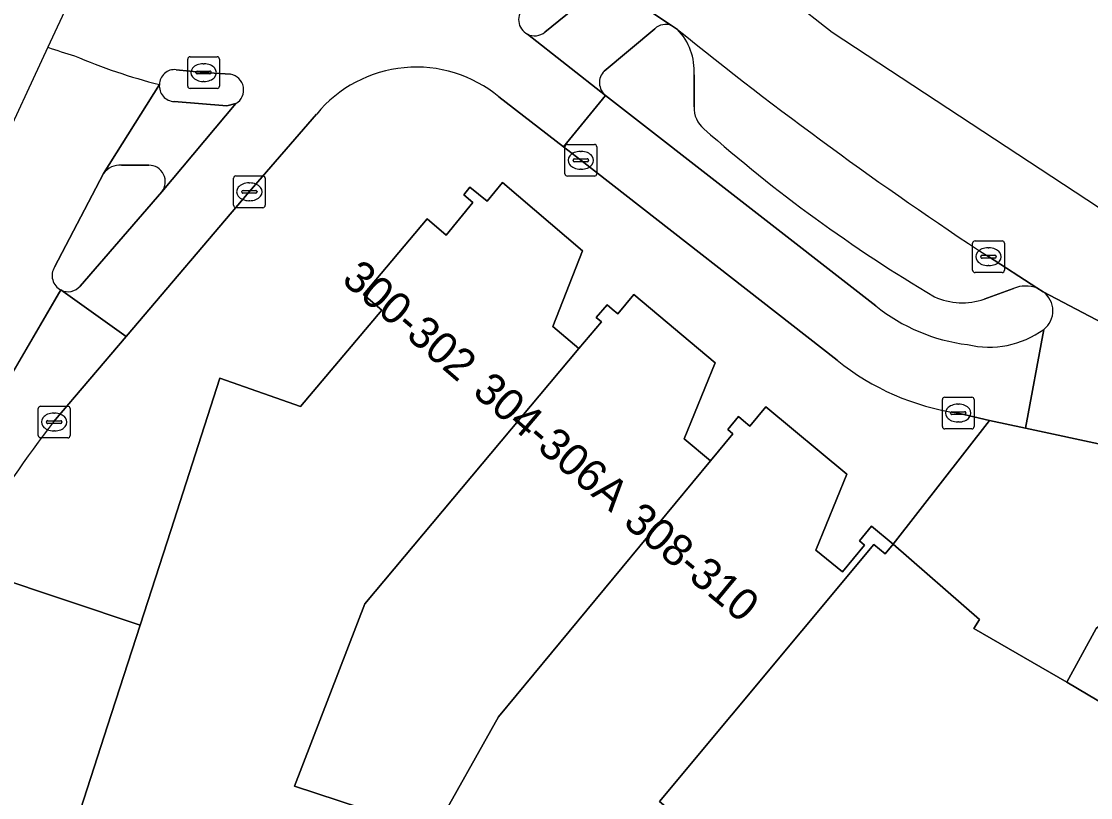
# Model space of a CAD drawing. Extents: x 163147 to 163550, y 380933 to 381639.
# Drawn here: x 163258.58 to 163292.27, y 381600.32 to 381624.77 of the extents above; entities that cross this region are included whole.
import ezdxf

# ---------------------------------------------------------------- set-up
doc = ezdxf.new("R2010")
doc.units = 0
for name, color, linetype in [('IMGEO_Erf', 7, 'Continuous'), ('IMGEO_Fietspad_gesloten', 7, 'Continuous'), ('IMGEO_Kolk', 7, 'Continuous'), ('IMGEO_Muur', 7, 'Continuous'), ('IMGEO_Pand', 7, 'Continuous'), ('IMGEO_Pand_nummerreeks', 7, 'Continuous'), ('IMGEO_Parkeervlak_open', 7, 'Continuous'), ('IMGEO_Rijbaan_lokaal_gesloten', 7, 'Continuous'), ('IMGEO_Verkeerseiland_open', 7, 'Continuous'), ('IMGEO_Voetpad_open', 7, 'Continuous')]:
    doc.layers.add(name, color=color, linetype=linetype)

msp = doc.modelspace()

# ---------------------------------------------------------------- linework, layer by layer
at = {"layer": 'IMGEO_Erf'}
msp.add_lwpolyline([(163297.645, 381600.322), (163291.519, 381603.953), (163288.586, 381605.644), (163288.771, 381605.927), (163286.053, 381608.305), (163285.797, 381607.998), (163285.439, 381608.296), (163278.684, 381600.193), (163282.792, 381596.768), (163279.804, 381592.118), (163272.09, 381594.672), (163268.035, 381596.014), (163260.111, 381598.637), (163260.077, 381598.542), (163259.878, 381598.61), (163259.425, 381597.215), (163258.011, 381597.702), (163231.091, 381517.353), (163230.707, 381515.914), (163237.033, 381513.798)], dxfattribs=at)
at = {"layer": 'IMGEO_Fietspad_gesloten'}
for points in [[(163260.69, 381626.691), (163259.417, 381623.955)], [(163273.629, 381622.391), (163275.661, 381620.818), (163276.988, 381622.437), (163274.526, 381624.37)], [(163263.46, 381623.249), (163264.32, 381623.159), (163265.168, 381623.108)], [(163276.988, 381622.437), (163275.661, 381620.818), (163276.206, 381620.396), (163284.283, 381614.099)], [(163285.499, 381615.812), (163276.988, 381622.437)], [(163265.342, 381622.18), (163263.003, 381619.405), (163260.436, 381616.435)], [(163259.826, 381616.311), (163261.884, 381614.845), (163265.76, 381619.404), (163267.885, 381621.851)], [(163259.597, 381612.156), (163261.884, 381614.845), (163259.826, 381616.311), (163255.545, 381608.986), (163253.519, 381605.619), (163248.986, 381592.289), (163241.568, 381568.239), (163223.711, 381513.764)], [(163288.095, 381612.435), (163289.086, 381612.203), (163290.214, 381611.961), (163290.795, 381615.068)]]:
    msp.add_lwpolyline(points, dxfattribs=at)
for centre, radius, start, end in [((163274.756, 381624.821), 0.507, 128.4599, 242.988), ((163265.143, 381640.647), 17.647, 251.0668, 253.9239), ((163267.13, 381639.562), 17.297, 246.5816, 255.9453), ((163271.026, 381619.26), 4.071, 50.2561, 140.4852), ((163263.407, 381622.775), 0.477, 83.6566, 178.9902), ((163265.08, 381622.611), 0.505, 301.2736, 79.9658), ((163260.053, 381616.758), 0.502, 243.1319, 319.849), ((163289.086, 381620.269), 5.721, 231.1739, 262.9761), ((163289.072, 381617.45), 2.94, 256.5149, 305.8853), ((163289.194, 381620.151), 7.794, 230.9425, 261.8934), ((163285.337, 381592.085), 32.64, 142.0545, 149.5699)]:
    msp.add_arc(centre, radius, start, end, dxfattribs=at)
at = {"layer": 'IMGEO_Kolk'}
for p, q in [((163263.898, 381623.658), (163264.75, 381623.658)), ((163263.823, 381622.732), (163263.823, 381623.584)), ((163264.311, 381623.438), (163264.336, 381623.438)), ((163264.824, 381623.584), (163264.824, 381622.732)), ((163264.082, 381623.152), (163264.082, 381623.164)), ((163264.52, 381623.115), (163264.122, 381623.115)), ((163264.125, 381623.201), (163264.523, 381623.201)), ((163264.566, 381623.164), (163264.566, 381623.152)), ((163264.75, 381622.658), (163263.898, 381622.658)), ((163264.334, 381622.878), (163264.309, 381622.878)), ((163275.708, 381619.969), (163275.708, 381620.821)), ((163275.783, 381620.895), (163276.635, 381620.895)), ((163276.196, 381620.675), (163276.221, 381620.675)), ((163276.709, 381620.821), (163276.709, 381619.969)), ((163275.967, 381620.389), (163275.967, 381620.401)), ((163276.405, 381620.352), (163276.007, 381620.352)), ((163276.01, 381620.438), (163276.408, 381620.438)), ((163276.451, 381620.401), (163276.451, 381620.389)), ((163265.339, 381619.903), (163266.191, 381619.903)), ((163276.219, 381620.115), (163276.194, 381620.115)), ((163265.264, 381618.977), (163265.264, 381619.829)), ((163265.752, 381619.683), (163265.777, 381619.683)), ((163266.265, 381619.829), (163266.265, 381618.977)), ((163276.635, 381619.895), (163275.783, 381619.895)), ((163265.523, 381619.397), (163265.523, 381619.409)), ((163265.961, 381619.36), (163265.563, 381619.36)), ((163265.566, 381619.446), (163265.964, 381619.446)), ((163266.007, 381619.409), (163266.007, 381619.397)), ((163266.191, 381618.903), (163265.339, 381618.903)), ((163265.775, 381619.123), (163265.75, 381619.123)), ((163288.552, 381616.933), (163288.552, 381617.785)), ((163288.627, 381617.859), (163289.479, 381617.859)), ((163289.04, 381617.639), (163289.065, 381617.639)), ((163289.553, 381617.785), (163289.553, 381616.933)), ((163288.811, 381617.353), (163288.811, 381617.365)), ((163289.249, 381617.316), (163288.851, 381617.316)), ((163288.854, 381617.402), (163289.252, 381617.402)), ((163289.295, 381617.365), (163289.295, 381617.353)), ((163289.063, 381617.079), (163289.038, 381617.079)), ((163289.479, 381616.859), (163288.627, 381616.859)), ((163287.598, 381612.007), (163287.598, 381612.859)), ((163287.673, 381612.933), (163288.525, 381612.933)), ((163288.599, 381612.859), (163288.599, 381612.007)), ((163259.114, 381611.725), (163259.114, 381612.577)), ((163259.189, 381612.651), (163260.041, 381612.651)), ((163260.115, 381612.577), (163260.115, 381611.725)), ((163288.086, 381612.713), (163288.111, 381612.713)), ((163259.373, 381612.145), (163259.373, 381612.157)), ((163259.416, 381612.194), (163259.814, 381612.194)), ((163259.602, 381612.431), (163259.627, 381612.431)), ((163259.857, 381612.157), (163259.857, 381612.145)), ((163287.857, 381612.427), (163287.857, 381612.439)), ((163288.295, 381612.39), (163287.897, 381612.39)), ((163287.9, 381612.476), (163288.298, 381612.476)), ((163288.109, 381612.153), (163288.084, 381612.153)), ((163288.341, 381612.439), (163288.341, 381612.427)), ((163259.811, 381612.108), (163259.413, 381612.108)), ((163259.625, 381611.871), (163259.6, 381611.871)), ((163288.525, 381611.933), (163287.673, 381611.933)), ((163260.041, 381611.651), (163259.189, 381611.651))]:
    msp.add_line(p, q, dxfattribs=at)
for points in [[(163263.898, 381623.658), (163264.75, 381623.658)], [(163263.823, 381622.732), (163263.823, 381623.584)], [(163264.824, 381623.584), (163264.824, 381622.732)], [(163264.75, 381622.658), (163263.898, 381622.658)], [(163275.708, 381619.969), (163275.708, 381620.821)], [(163275.783, 381620.895), (163276.635, 381620.895)], [(163276.709, 381620.821), (163276.709, 381619.969)], [(163265.339, 381619.903), (163266.191, 381619.903)], [(163265.264, 381618.977), (163265.264, 381619.829)], [(163266.265, 381619.829), (163266.265, 381618.977)], [(163276.635, 381619.895), (163275.783, 381619.895)], [(163266.191, 381618.903), (163265.339, 381618.903)], [(163288.552, 381616.933), (163288.552, 381617.785)], [(163288.627, 381617.859), (163289.479, 381617.859)], [(163289.553, 381617.785), (163289.553, 381616.933)], [(163289.479, 381616.859), (163288.627, 381616.859)], [(163287.598, 381612.007), (163287.598, 381612.859)], [(163287.673, 381612.933), (163288.525, 381612.933)], [(163288.599, 381612.859), (163288.599, 381612.007)], [(163259.114, 381611.725), (163259.114, 381612.577)], [(163259.189, 381612.651), (163260.041, 381612.651)], [(163260.115, 381612.577), (163260.115, 381611.725)], [(163288.525, 381611.933), (163287.673, 381611.933)], [(163260.041, 381611.651), (163259.189, 381611.651)]]:
    msp.add_lwpolyline(points, dxfattribs=at)
for centre, radius, start, end in [((163263.9, 381623.582), 0.0765, 91.552, 178.448), ((163263.9, 381623.582), 0.0765, 91.552, 178.448), ((163264.748, 381623.582), 0.0765, 1.552, 88.448), ((163264.748, 381623.582), 0.0765, 1.552, 88.448), ((163264.122, 381623.161), 0.0403, 85.8775, 175.7526), ((163264.119, 381623.151), 0.0366, 178.938, 274.7102), ((163264.523, 381623.158), 0.043, 264.8664, 352.4533), ((163264.527, 381623.163), 0.0386, 1.7309, 96.639), ((163263.9, 381622.734), 0.0765, 181.552, 268.448), ((163263.9, 381622.734), 0.0765, 181.552, 268.448), ((163264.748, 381622.734), 0.0765, 271.552, 358.448), ((163264.748, 381622.734), 0.0765, 271.552, 358.448), ((163275.785, 381620.819), 0.0765, 91.552, 178.448), ((163275.785, 381620.819), 0.0765, 91.552, 178.448), ((163276.633, 381620.819), 0.0765, 1.552, 88.448), ((163276.633, 381620.819), 0.0765, 1.552, 88.448), ((163276.007, 381620.398), 0.0403, 85.8775, 175.7526), ((163276.004, 381620.388), 0.0366, 178.938, 274.7102), ((163276.408, 381620.395), 0.043, 264.8664, 352.4533), ((163276.412, 381620.4), 0.0386, 1.7309, 96.639), ((163265.341, 381619.827), 0.0765, 91.552, 178.448), ((163265.341, 381619.827), 0.0765, 91.552, 178.448), ((163266.189, 381619.827), 0.0765, 1.552, 88.448), ((163266.189, 381619.827), 0.0765, 1.552, 88.448), ((163275.785, 381619.971), 0.0765, 181.552, 268.448), ((163275.785, 381619.971), 0.0765, 181.552, 268.448), ((163276.633, 381619.971), 0.0765, 271.552, 358.448), ((163276.633, 381619.971), 0.0765, 271.552, 358.448), ((163265.563, 381619.406), 0.0403, 85.8775, 175.7526), ((163265.56, 381619.396), 0.0366, 178.938, 274.7102), ((163265.964, 381619.403), 0.043, 264.8664, 352.4533), ((163265.968, 381619.408), 0.0386, 1.7309, 96.639), ((163265.341, 381618.979), 0.0765, 181.552, 268.448), ((163265.341, 381618.979), 0.0765, 181.552, 268.448), ((163266.189, 381618.979), 0.0765, 271.552, 358.448), ((163266.189, 381618.979), 0.0765, 271.552, 358.448), ((163288.629, 381617.783), 0.0765, 91.552, 178.448), ((163288.629, 381617.783), 0.0765, 91.552, 178.448), ((163289.477, 381617.783), 0.0765, 1.552, 88.448), ((163289.477, 381617.783), 0.0765, 1.552, 88.448), ((163288.851, 381617.362), 0.0403, 85.8775, 175.7526), ((163288.848, 381617.352), 0.0366, 178.938, 274.7102), ((163289.252, 381617.359), 0.043, 264.8664, 352.4533), ((163289.256, 381617.364), 0.0386, 1.7309, 96.639), ((163288.629, 381616.935), 0.0765, 181.552, 268.448), ((163288.629, 381616.935), 0.0765, 181.552, 268.448), ((163289.477, 381616.935), 0.0765, 271.552, 358.448), ((163289.477, 381616.935), 0.0765, 271.552, 358.448), ((163287.675, 381612.857), 0.0765, 91.552, 178.448), ((163287.675, 381612.857), 0.0765, 91.552, 178.448), ((163288.523, 381612.857), 0.0765, 1.552, 88.448), ((163288.523, 381612.857), 0.0765, 1.552, 88.448), ((163259.191, 381612.575), 0.0765, 91.552, 178.448), ((163259.191, 381612.575), 0.0765, 91.552, 178.448), ((163260.039, 381612.575), 0.0765, 1.552, 88.448), ((163260.039, 381612.575), 0.0765, 1.552, 88.448), ((163259.413, 381612.154), 0.0403, 85.8775, 175.7526), ((163259.818, 381612.156), 0.0386, 1.7309, 96.639), ((163287.897, 381612.436), 0.0403, 85.8775, 175.7526), ((163287.894, 381612.426), 0.0366, 178.938, 274.7102), ((163288.298, 381612.433), 0.043, 264.8664, 352.4533), ((163288.302, 381612.438), 0.0386, 1.7309, 96.639), ((163259.41, 381612.144), 0.0366, 178.938, 274.7102), ((163259.814, 381612.151), 0.043, 264.8664, 352.4533), ((163287.675, 381612.009), 0.0765, 181.552, 268.448), ((163287.675, 381612.009), 0.0765, 181.552, 268.448), ((163288.523, 381612.009), 0.0765, 271.552, 358.448), ((163288.523, 381612.009), 0.0765, 271.552, 358.448), ((163259.191, 381611.727), 0.0765, 181.552, 268.448), ((163259.191, 381611.727), 0.0765, 181.552, 268.448), ((163260.039, 381611.727), 0.0765, 271.552, 358.448), ((163260.039, 381611.727), 0.0765, 271.552, 358.448)]:
    msp.add_arc(centre, radius, start, end, dxfattribs=at)
for centre, major_axis, ratio, start_param, end_param in [((163264.31, 381623.158), (-0.387, 0.002), 0.722429, 4.712389, 7.853982), ((163264.335, 381623.158), (-0.39, 0.002), 0.717154, 1.570796, 4.712389), ((163276.195, 381620.395), (-0.387, 0.002), 0.722429, 4.712389, 7.853982), ((163276.22, 381620.395), (-0.39, 0.002), 0.717154, 1.570796, 4.712389), ((163265.751, 381619.403), (-0.387, 0.002), 0.722429, 4.712389, 7.853982), ((163265.776, 381619.403), (-0.39, 0.002), 0.717154, 1.570796, 4.712389), ((163289.039, 381617.359), (-0.387, 0.002), 0.722429, 4.712389, 7.853982), ((163289.064, 381617.359), (-0.39, 0.002), 0.717154, 1.570796, 4.712389), ((163288.085, 381612.433), (-0.387, 0.002), 0.722429, 4.712389, 7.853982), ((163288.11, 381612.433), (-0.39, 0.002), 0.717154, 1.570796, 4.712389), ((163259.601, 381612.151), (-0.387, 0.002), 0.722429, 4.712389, 7.853982), ((163259.626, 381612.151), (-0.39, 0.002), 0.717154, 1.570796, 4.712389)]:
    msp.add_ellipse(centre, major_axis=major_axis, ratio=ratio, start_param=start_param, end_param=end_param, dxfattribs=at)
at = {"layer": 'IMGEO_Muur'}
msp.add_lwpolyline([(163288.771, 381605.927), (163288.586, 381605.644)], dxfattribs=at)
at = {"layer": 'IMGEO_Pand'}
msp.add_lwpolyline([(163269.266, 381599.996), (163267.187, 381600.676), (163269.4, 381606.423), (163276.149, 381614.464), (163275.323, 381615.159), (163276.257, 381617.543), (163273.742, 381619.697), (163273.254, 381619.11), (163272.716, 381619.551), (163272.524, 381619.307), (163272.802, 381619.064), (163271.965, 381618.042), (163271.37, 381618.548), (163269.363, 381616.167), (163269.937, 381615.676), (163267.38, 381612.641), (163264.837, 381613.533), (163263.286, 381608.736), (163262.321, 381605.753), (163261.296, 381602.58), (163260.232, 381599.291)], dxfattribs=at)
for points in [[(163272.09, 381594.672), (163273.399, 381598.644), (163271.582, 381599.255), (163273.609, 381602.862), (163280.295, 381610.934), (163279.464, 381611.624), (163280.436, 381614.018), (163277.879, 381616.166), (163277.371, 381615.562), (163277.195, 381615.71), (163277.035, 381615.846), (163276.695, 381615.441), (163276.856, 381615.306), (163276.149, 381614.464), (163269.4, 381606.423), (163267.187, 381600.676), (163269.266, 381599.996), (163268.035, 381596.014)], [(163272.09, 381594.672), (163279.804, 381592.118), (163282.792, 381596.768), (163278.684, 381600.193), (163285.439, 381608.296), (163285.797, 381607.998), (163286.053, 381608.305), (163285.371, 381608.871), (163284.987, 381608.409), (163285.149, 381608.275), (163284.447, 381607.429), (163283.616, 381608.119), (163284.588, 381610.513), (163282.038, 381612.628), (163281.534, 381612.02), (163281.334, 381612.187), (163281.173, 381612.321), (163280.835, 381611.914), (163280.997, 381611.78), (163280.295, 381610.934), (163273.609, 381602.862), (163271.582, 381599.255), (163273.399, 381598.644)]]:
    msp.add_lwpolyline(points, close=True, dxfattribs=at)
at = {"layer": 'IMGEO_Parkeervlak_open'}
for points in [[(163279.778, 381623.085), (163279.777, 381622.082)], [(163290.58, 381616.377), (163289.05, 381617.36)], [(163288.917, 381616.024), (163289.843, 381616.361)]]:
    msp.add_lwpolyline(points, dxfattribs=at)
for centre, radius, start, end in [((163355.502, 381718.569), 121.075, 230.96694, 236.71171), ((163277.878, 381623.204), 1.903, 356.4301, 43.7603), ((163280.604, 381622.034), 0.828, 176.6439, 231.2964), ((163311.466, 381656.858), 47.36, 228.502, 239.3927), ((163290.233, 381615.389), 1.047, 70.6337, 111.8537), ((163288.225, 381617.989), 2.084, 245.2586, 289.3967)]:
    msp.add_arc(centre, radius, start, end, dxfattribs=at)
at = {"layer": 'IMGEO_Rijbaan_lokaal_gesloten'}
for points in [[(163409.378, 381551.108), (163313.499, 381605.127), (163296.892, 381616.034), (163284.126, 381624.419), (163278.878, 381628.545)], [(163276.198, 381626.174), (163277.423, 381625.642), (163278.261, 381625.178), (163279.068, 381624.642), (163279.253, 381624.52)], [(163259.417, 381623.955), (163248.38, 381600.231), (163214.721, 381501.163), (163212.433, 381491.793), (163200.685, 381443.671), (163197.503, 381419.325), (163194.029, 381392.739), (163150.426, 381242.7), (163152.402, 381240.561), (163154.603, 381238.177), (163155.457, 381241.614)], [(163259.63, 381617.032), (163261.168, 381619.983), (163262.93, 381622.783)], [(163289.05, 381617.36), (163290.58, 381616.377), (163290.777, 381616.251), (163298.472, 381612.215), (163300.448, 381611.324), (163301.975, 381610.635), (163331.989, 381593.869), (163347.135, 381585.287), (163372.615, 381570.85), (163406.236, 381552.161), (163409.048, 381550.525), (163409.328, 381551.02), (163409.378, 381551.108)], [(163166.425, 381280.691), (163188.546, 381358.485), (163194.244, 381378.759), (163197.853, 381391.449), (163199.503, 381397.64), (163199.813, 381399.806), (163200.997, 381406.978), (163202.361, 381414.066), (163203.421, 381419.565), (163203.421, 381421.474), (163203.421, 381430.45), (163203.421, 381436.022), (163203.704, 381437.827), (163206.489, 381449.486), (163214.12, 381481.676), (163216.801, 381492.716), (163218.451, 381497.565), (163223.711, 381513.764), (163241.568, 381568.239), (163248.986, 381592.289), (163253.519, 381605.619), (163255.545, 381608.986), (163259.826, 381616.311)], [(163347.135, 381585.287), (163331.989, 381593.869), (163301.975, 381610.635), (163300.448, 381611.324), (163298.472, 381612.215), (163290.777, 381616.251)], [(163290.795, 381615.068), (163290.214, 381611.961), (163298.144, 381610.261), (163298.734, 381610.132), (163299.241, 381609.999)]]:
    msp.add_lwpolyline(points, dxfattribs=at)
for centre, radius, start, end in [((163355.502, 381718.569), 121.075, 230.96694, 236.71171), ((163265.143, 381640.647), 17.647, 251.0668, 253.9239), ((163267.13, 381639.562), 17.297, 246.5816, 255.9453), ((163260.054, 381616.76), 0.504, 147.3417, 243.0743), ((163290.34, 381615.653), 0.741, 307.8579, 53.8856)]:
    msp.add_arc(centre, radius, start, end, dxfattribs=at)
at = {"layer": 'IMGEO_Verkeerseiland_open'}
for points in [[(163275.078, 381624.432), (163276.23, 381625.363)], [(163279.253, 381624.52), (163279.068, 381624.642)], [(163278.535, 381624.538), (163276.944, 381623.208)], [(163265.168, 381623.108), (163264.32, 381623.159), (163263.46, 381623.249)], [(163279.777, 381622.082), (163279.778, 381623.085)], [(163276.988, 381622.437), (163285.499, 381615.812)], [(163263.396, 381622.244), (163265.052, 381622.107), (163265.342, 381622.18)], [(163262.593, 381620.239), (163261.74, 381620.246)], [(163261.168, 381619.983), (163259.63, 381617.032)], [(163260.436, 381616.435), (163263.003, 381619.405)], [(163289.843, 381616.361), (163288.917, 381616.024)], [(163290.777, 381616.251), (163290.58, 381616.377)]]:
    msp.add_lwpolyline(points, dxfattribs=at)
for centre, radius, start, end in [((163274.756, 381624.821), 0.507, 128.4599, 242.988), ((163278.884, 381624.168), 0.509, 68.7741, 133.3077), ((163274.754, 381624.825), 0.509, 243.3239, 309.4932), ((163277.878, 381623.204), 1.903, 356.4301, 43.7603), ((163263.407, 381622.775), 0.477, 83.6566, 178.9902), ((163265.08, 381622.611), 0.505, 301.2736, 79.9658), ((163277.315, 381622.842), 0.521, 135.4277, 231.1048), ((163263.421, 381622.737), 0.493, 174.6147, 267.0763), ((163280.604, 381622.034), 0.828, 176.6439, 231.2964), ((163311.466, 381656.858), 47.36, 228.502, 239.3927), ((163261.705, 381619.568), 0.679, 87.0569, 142.3281), ((163262.601, 381619.725), 0.514, 321.487, 90.8711), ((163260.054, 381616.76), 0.504, 147.3417, 243.0743), ((163260.053, 381616.758), 0.502, 243.1319, 319.849), ((163290.233, 381615.389), 1.047, 70.6337, 111.8537), ((163290.34, 381615.653), 0.741, 307.8579, 53.8856), ((163288.225, 381617.989), 2.084, 245.2586, 289.3967), ((163289.086, 381620.269), 5.721, 231.1739, 262.9761), ((163289.072, 381617.45), 2.94, 256.5149, 305.8853)]:
    msp.add_arc(centre, radius, start, end, dxfattribs=at)
at = {"layer": 'IMGEO_Voetpad_open'}
for points in [[(163279.068, 381624.642), (163278.261, 381625.178), (163277.423, 381625.642), (163276.198, 381626.174)], [(163276.23, 381625.363), (163275.078, 381624.432)], [(163274.526, 381624.37), (163276.988, 381622.437)], [(163276.944, 381623.208), (163278.535, 381624.538)], [(163262.93, 381622.783), (163261.168, 381619.983)], [(163284.283, 381614.099), (163276.206, 381620.396), (163275.661, 381620.818), (163273.629, 381622.391)], [(163263.003, 381619.405), (163265.342, 381622.18), (163265.052, 381622.107), (163263.396, 381622.244)], [(163267.885, 381621.851), (163265.76, 381619.404), (163261.884, 381614.845), (163259.597, 381612.156)], [(163261.74, 381620.246), (163262.593, 381620.239)], [(163257.614, 381607.331), (163262.321, 381605.753), (163263.286, 381608.736), (163264.837, 381613.533), (163267.38, 381612.641), (163269.937, 381615.676), (163269.363, 381616.167), (163271.37, 381618.548), (163271.965, 381618.042), (163272.802, 381619.064), (163272.524, 381619.307), (163272.716, 381619.551), (163273.254, 381619.11), (163273.742, 381619.697), (163276.257, 381617.543), (163275.323, 381615.159), (163276.149, 381614.464), (163276.856, 381615.306), (163276.695, 381615.441), (163277.035, 381615.846), (163277.195, 381615.71), (163277.371, 381615.562), (163277.879, 381616.166), (163280.436, 381614.018), (163279.464, 381611.624), (163280.295, 381610.934), (163280.997, 381611.78), (163280.835, 381611.914), (163281.173, 381612.321), (163281.334, 381612.187), (163281.534, 381612.02), (163282.038, 381612.628), (163284.588, 381610.513), (163283.616, 381608.119), (163284.447, 381607.429), (163285.149, 381608.275), (163284.987, 381608.409), (163285.371, 381608.871), (163286.053, 381608.305), (163289.086, 381612.203), (163288.095, 381612.435)], [(163299.241, 381609.999), (163298.734, 381610.132), (163298.144, 381610.261), (163292.447, 381605.644), (163291.519, 381603.953), (163297.645, 381600.322), (163371.092, 381559.098), (163405.961, 381539.624)]]:
    msp.add_lwpolyline(points, dxfattribs=at)
for points in [[(163288.586, 381605.644), (163291.519, 381603.953), (163292.447, 381605.644), (163298.144, 381610.261), (163290.214, 381611.961), (163289.086, 381612.203), (163286.053, 381608.305), (163288.771, 381605.927)], [(163255.285, 381600.053), (163259.878, 381598.61), (163260.129, 381599.328), (163260.232, 381599.291), (163261.296, 381602.58), (163262.321, 381605.753), (163257.614, 381607.331)]]:
    msp.add_lwpolyline(points, close=True, dxfattribs=at)
for centre, radius, start, end in [((163278.884, 381624.168), 0.509, 68.7741, 133.3077), ((163274.754, 381624.825), 0.509, 243.3239, 309.4932), ((163271.026, 381619.26), 4.071, 50.2561, 140.4852), ((163277.315, 381622.842), 0.521, 135.4277, 231.1048), ((163263.421, 381622.737), 0.493, 174.6147, 267.0763), ((163261.705, 381619.568), 0.679, 87.0569, 142.3281), ((163262.601, 381619.725), 0.514, 321.487, 90.8711), ((163289.194, 381620.151), 7.794, 230.9425, 261.8934), ((163285.337, 381592.085), 32.64, 142.0545, 149.5699)]:
    msp.add_arc(centre, radius, start, end, dxfattribs=at)

# ---------------------------------------------------------------- texts
at = {"layer": 'IMGEO_Pand_nummerreeks'}
for s, rotation, p in [('300-302', 319.3524, (163268.637, 381616.576)), ('304-306A', 319.5882, (163272.759, 381613.042)), ('308-310', 320.2963, (163277.506, 381608.929))]:
    msp.add_text(s, height=1, rotation=rotation, dxfattribs=at).set_placement(p)

doc.saveas('drawing.dxf')
